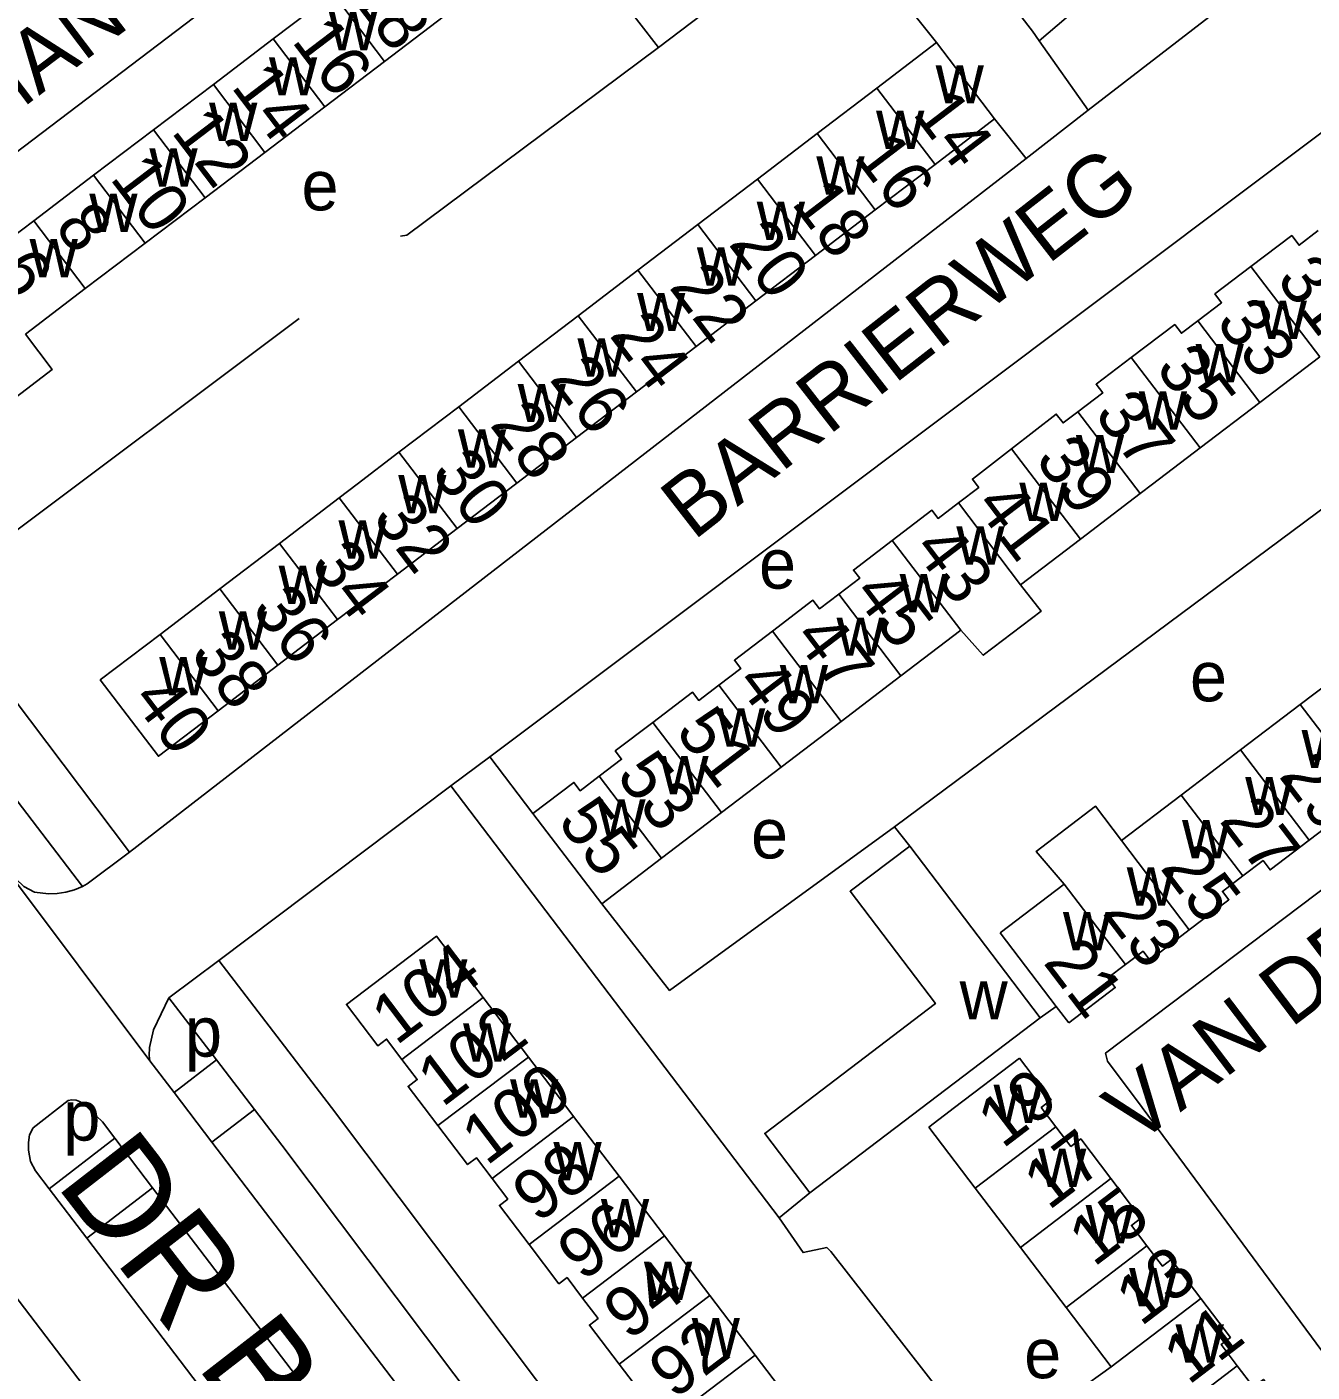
# Model space of a CAD drawing. Extents: x 159294 to 161936, y 384538 to 386517.
# Drawn here: x 160321.3 to 160424.4, y 385678.8 to 385786.7 of the extents above; entities that cross this region are included whole.
import ezdxf

# ---------------------------------------------------------------- set-up
doc = ezdxf.new("R2010")
doc.units = 0
for name, color, linetype in [('BLT_Basislijn', 7, 'Continuous'), ('BLT_Bebouwing', 7, 'Continuous'), ('BLT_Centroide', 7, 'Continuous'), ('BLT_Huisnummer', 7, 'Continuous'), ('BLT_Huisnummer_ tussenligend', 7, 'Continuous'), ('BLT_Onderverdeling_panden', 7, 'Continuous'), ('BLT_Straatnaam', 7, 'Continuous'), ('BLT_Straatnaam_hoofdweg', 7, 'Continuous'), ('BLT_Vlakafsluiter', 7, 'Continuous')]:
    doc.layers.add(name, color=color, linetype=linetype)

msp = doc.modelspace()

# ---------------------------------------------------------------- linework, layer by layer
at = {"layer": 'BLT_Basislijn'}
for p, q in [((160299.23, 385760.45), (160347.79, 385797.37)), ((160402.53, 385785.55), (160411.69, 385793.39)), ((160371.99, 385785.01), (160367.79, 385790.48)), ((160402.53, 385785.55), (160406.46, 385780)), ((160406.46, 385780), (160401.48, 385776.13)), ((160401.48, 385776.13), (160398.96, 385779.29)), ((160329.57, 385720.47), (160401.48, 385776.13)), ((160450.56, 385766.84), (160390.93, 385722.51)), ((160343.18, 385763.29), (160313.85, 385741.31)), ((160295.5, 385757.38), (160325.78, 385717.74)), ((160313.85, 385741.31), (160329.57, 385720.47)), ((160355.35, 385725.8), (160358.46, 385728.13)), ((160361.93, 385723.59), (160358.46, 385728.13)), ((160355.35, 385725.8), (160336.74, 385711.78)), ((160390.93, 385722.51), (160392.15, 385720.97)), ((160326.16, 385717.94), (160329.57, 385720.47)), ((160325.78, 385717.74), (160326.16, 385717.94)), ((160332.72, 385708.79), (160336.74, 385711.78)), ((160403.91, 385708.1), (160402.62, 385707.2)), ((160333.14, 385701.2), (160331.2, 385703.75)), ((160333.14, 385701.2), (160336.54, 385703.82)), ((160336.17, 385697.23), (160333.14, 385701.2)), ((160336.17, 385697.23), (160339.58, 385699.85)), ((160323.11, 385693.49), (160328.38, 385697.55)), ((160389.46, 385627.39), (160336.17, 385697.23)), ((160326.14, 385689.52), (160331.42, 385693.57)), ((160381.69, 385691.15), (160384.15, 385693.15))]:
    msp.add_line(p, q, dxfattribs=at)
for points in [[(160387.32, 385805.29), (160401.99, 385786.32), (160402.53, 385785.55)], [(160422.8, 385801.73), (160425.58, 385797.74), (160425.62, 385795.64), (160420.68, 385790.97), (160406.46, 385780)], [(160394.3, 385785.41), (160390.66, 385789.99), (160385.91, 385795.59), (160371.99, 385785.01)], [(160351.29, 385769.88), (160351.82, 385769.97), (160371.99, 385785.01)], [(160358.46, 385728.13), (160432.96, 385784.02), (160436.48, 385784.4), (160438.71, 385782.07)], [(160462.6, 385750.62), (160463.37, 385749.24), (160463.73, 385747.8), (160463.54, 385747.15), (160461.25, 385744.68), (160407.86, 385704.37), (160408.02, 385703.72), (160410.79, 385700), (160441.27, 385658.72), (160437.54, 385655.86)], [(160381.69, 385691.15), (160355.35, 385725.8)], [(160367.44, 385716.35), (160372.89, 385709.39), (160390.93, 385722.51)], [(160319.77, 385718.99), (160321.09, 385717.74), (160321.95, 385717.27), (160323.06, 385717.14), (160323.76, 385717.17), (160324.46, 385717.28), (160325.14, 385717.47), (160325.78, 385717.74)], [(160400.46, 385627.27), (160345.77, 385700), (160336.74, 385711.78)], [(160331.2, 385703.75), (160331.13, 385704.17), (160331.17, 385704.81), (160331.49, 385706.22), (160332.72, 385708.79)], [(160336.54, 385703.82), (160332.72, 385708.79)], [(160339.58, 385699.85), (160336.54, 385703.82)], [(160328.38, 385697.55), (160327.39, 385698.85), (160325.88, 385700.3), (160325.56, 385700.49), (160325.28, 385700.58), (160324.95, 385700.63), (160324.65, 385700.55), (160321.84, 385698.38)], [(160392.42, 385629.65), (160341.79, 385696.98), (160339.58, 385699.85)], [(160321.84, 385698.38), (160321.55, 385697.8), (160321.46, 385697.2), (160321.45, 385696.58), (160321.61, 385695.68), (160322.03, 385694.92), (160323.11, 385693.49)], [(160331.42, 385693.57), (160328.38, 385697.55)], [(160323.11, 385693.49), (160326.14, 385689.52)], [(160384.69, 385623.75), (160331.42, 385693.57)], [(160381.69, 385691.15), (160383.6, 385688.37), (160385.51, 385688.77), (160385.83, 385688.45), (160421.03, 385643.28)], [(160326.14, 385689.52), (160379.31, 385619.65)], [(160320.29, 385685.02), (160373.49, 385615.21)]]:
    msp.add_lwpolyline(points, dxfattribs=at)
at = {"layer": 'BLT_Bebouwing'}
for p, q in [((160341.09, 385785.71), (160345.89, 385789.36)), ((160354.83, 385787.56), (160350.03, 385783.91)), ((160336.29, 385782.06), (160341.09, 385785.71)), ((160389.52, 385781.76), (160394.3, 385785.41)), ((160394.3, 385785.41), (160398.96, 385779.29)), ((160350.03, 385783.91), (160345.23, 385780.26)), ((160331.49, 385778.42), (160336.29, 385782.06)), ((160384.73, 385778.11), (160389.52, 385781.76)), ((160345.23, 385780.26), (160340.43, 385776.61)), ((160398.96, 385779.29), (160394.18, 385775.64)), ((160326.68, 385774.77), (160331.49, 385778.42)), ((160379.93, 385774.46), (160384.73, 385778.11)), ((160340.43, 385776.61), (160335.62, 385772.97)), ((160321.88, 385771.12), (160326.68, 385774.77)), ((160394.18, 385775.64), (160389.39, 385771.99)), ((160375.14, 385770.81), (160379.93, 385774.46)), ((160335.62, 385772.97), (160330.82, 385769.32)), ((160389.39, 385771.99), (160384.6, 385768.34)), ((160317.08, 385767.48), (160321.88, 385771.12)), ((160370.35, 385767.16), (160375.14, 385770.81)), ((160330.82, 385769.32), (160326.02, 385765.68)), ((160384.6, 385768.34), (160379.81, 385764.69)), ((160365.56, 385763.51), (160370.35, 385767.16)), ((160326.02, 385765.68), (160321.22, 385762.03)), ((160379.81, 385764.69), (160375.01, 385761.04)), ((160360.77, 385759.86), (160365.56, 385763.51)), ((160375.01, 385761.04), (160370.22, 385757.39)), ((160355.97, 385756.21), (160360.77, 385759.86)), ((160420.24, 385756.55), (160425.04, 385760.2)), ((160370.22, 385757.39), (160365.43, 385753.74)), ((160415.44, 385752.9), (160420.24, 385756.55)), ((160351.18, 385752.55), (160355.97, 385756.21)), ((160365.43, 385753.74), (160360.64, 385750.09)), ((160347.83, 385750), (160351.18, 385752.55)), ((160411.63, 385750), (160415.44, 385752.9)), ((160347.83, 385750), (160346.39, 385748.9)), ((160355.85, 385746.43), (160360.52, 385750)), ((160360.64, 385750.09), (160360.52, 385750)), ((160411.63, 385750), (160410.64, 385749.24)), ((160346.39, 385748.9), (160341.6, 385745.25)), ((160410.64, 385749.24), (160405.84, 385745.59)), ((160351.05, 385742.78), (160355.85, 385746.43)), ((160405.84, 385745.59), (160401.04, 385741.93)), ((160341.6, 385745.25), (160336.81, 385741.6)), ((160346.26, 385739.13), (160351.05, 385742.78)), ((160336.81, 385741.6), (160332.01, 385737.95)), ((160341.47, 385735.48), (160346.26, 385739.13)), ((160396.24, 385738.28), (160391.44, 385734.62)), ((160428.23, 385735.93), (160423.48, 385732.32)), ((160336.68, 385731.83), (160341.47, 385735.48)), ((160423.48, 385732.32), (160418.69, 385728.68)), ((160386.64, 385730.97), (160381.84, 385727.31)), ((160418.69, 385728.68), (160413.93, 385725.06)), ((160381.84, 385727.31), (160377.04, 385723.66)), ((160413.93, 385725.06), (160409.13, 385721.41)), ((160367.44, 385716.35), (160361.93, 385723.59)), ((160377.04, 385723.66), (160372.24, 385720)), ((160372.24, 385720), (160367.44, 385716.35)), ((160404.55, 385717.92), (160399.41, 385714.02)), ((160399.41, 385714.02), (160403.91, 385708.1)), ((160361.57, 385704.05), (160357.93, 385708.82)), ((160403.91, 385708.1), (160404.92, 385706.79)), ((160368.84, 385694.49), (160365.19, 385699.28)), ((160397.4, 385693.54), (160393.68, 385698.43)), ((160372.48, 385689.71), (160368.84, 385694.49)), ((160401.03, 385688.78), (160397.4, 385693.54)), ((160376.12, 385684.92), (160372.48, 385689.71)), ((160404.69, 385683.97), (160401.03, 385688.78)), ((160379.75, 385680.15), (160376.12, 385684.92)), ((160408.32, 385679.21), (160404.69, 385683.97)), ((160383.39, 385675.36), (160379.75, 385680.15))]:
    msp.add_line(p, q, dxfattribs=at)
for points in [[(160424.91, 385770.33), (160423.38, 385769.16), (160422.79, 385769.93), (160419.52, 385767.45)], [(160419.52, 385767.45), (160416.63, 385765.25), (160417.16, 385764.55), (160415.25, 385763.1)], [(160415.25, 385763.1), (160413.94, 385762.1), (160413.41, 385762.8), (160409.92, 385760.15)], [(160321.22, 385762.03), (160323.35, 385759.19), (160318.76, 385755.7), (160316.41, 385758.38)], [(160409.92, 385760.15), (160407.1, 385758.01), (160407.63, 385757.32), (160405.64, 385755.81)], [(160405.64, 385755.81), (160404.45, 385754.91), (160403.9, 385755.62), (160400.32, 385752.84)], [(160400.32, 385752.84), (160397.18, 385750.4), (160397.49, 385750)], [(160396.05, 385748.49), (160397.69, 385749.74), (160397.49, 385750)], [(160390.75, 385745.49), (160393.93, 385747.91), (160394.43, 385747.25), (160396.05, 385748.49)], [(160386.46, 385741.17), (160388.14, 385742.45), (160387.63, 385743.11), (160390.75, 385745.49)], [(160381.14, 385738.2), (160384.39, 385740.68), (160384.92, 385739.99), (160386.46, 385741.17)], [(160401.04, 385741.93), (160402.69, 385739.81), (160398.05, 385736.28), (160396.24, 385738.28)], [(160332.01, 385737.95), (160327.22, 385734.3), (160331.88, 385728.18), (160336.68, 385731.83)], [(160376.84, 385733.88), (160378.59, 385735.21), (160378.09, 385735.87), (160381.14, 385738.2)], [(160371.54, 385730.89), (160374.72, 385733.32), (160375.23, 385732.65), (160376.84, 385733.88)], [(160391.44, 385734.62), (160386.64, 385730.97)], [(160367.24, 385726.58), (160369.03, 385727.94), (160368.53, 385728.6), (160371.54, 385730.89)], [(160361.93, 385723.59), (160365.21, 385726.08), (160365.71, 385725.41), (160367.24, 385726.58)], [(160424.19, 385721.44), (160427.32, 385723.82), (160426.81, 385724.5), (160428.47, 385725.76)], [(160409.13, 385721.41), (160407.06, 385724.16), (160402.29, 385720.53), (160404.55, 385717.92)], [(160392.15, 385720.97), (160387.37, 385717.34), (160394.21, 385708.34), (160380.52, 385697.92), (160384.15, 385693.15)], [(160402.62, 385707.2), (160392.15, 385720.97)], [(160418.86, 385718.57), (160420.49, 385719.8), (160421.06, 385719.06), (160424.19, 385721.44)], [(160414.57, 385714.24), (160417.75, 385716.66), (160417.24, 385717.33), (160418.86, 385718.57)], [(160409.46, 385711.46), (160410.87, 385712.53), (160411.4, 385711.83), (160414.57, 385714.24)], [(160357.93, 385708.82), (160354.18, 385713.75), (160346.96, 385708.27), (160349.48, 385704.95), (160350.18, 385705.49), (160351.41, 385703.86)], [(160404.92, 385706.79), (160408.64, 385709.62), (160408.05, 385710.39), (160409.46, 385711.46)], [(160384.15, 385693.15), (160402.62, 385707.2)], [(160351.41, 385703.86), (160352.64, 385702.24), (160351.91, 385701.69), (160353.2, 385700), (160354.3, 385698.55)], [(160365.19, 385699.28), (160364.64, 385700), (160361.57, 385704.05)], [(160393.68, 385698.43), (160395.74, 385700), (160400.95, 385703.97)], [(160400.95, 385703.97), (160403.49, 385700.62), (160402.7, 385700), (160403.87, 385698.46)], [(160354.3, 385698.55), (160356.68, 385695.42), (160357.4, 385695.96), (160358.65, 385694.31)], [(160403.87, 385698.46), (160405.08, 385696.88), (160405.87, 385697.48), (160408.28, 385694.3)], [(160358.65, 385694.31), (160359.9, 385692.66), (160359.23, 385692.15), (160361.62, 385689.01)], [(160408.28, 385694.3), (160410.7, 385691.13), (160409.93, 385690.55), (160411.18, 385688.91)], [(160361.62, 385689.01), (160364.01, 385685.86), (160364.67, 385686.36), (160365.91, 385684.72)], [(160411.18, 385688.91), (160412.43, 385687.27), (160413.13, 385687.8), (160415.51, 385684.68)], [(160365.91, 385684.72), (160367.15, 385683.08), (160366.46, 385682.55), (160368.85, 385679.41)], [(160415.51, 385684.68), (160417.88, 385681.56), (160417.13, 385680.98), (160418.42, 385679.28)], [(160368.85, 385679.41), (160371.24, 385676.26), (160371.96, 385676.8), (160373.2, 385675.17)], [(160409.27, 385672.32), (160405.55, 385677.22), (160408.32, 385679.21)], [(160418.42, 385679.28), (160419.72, 385677.58), (160420.52, 385678.19), (160422.88, 385675.1)]]:
    msp.add_lwpolyline(points, dxfattribs=at)
at = {"layer": 'BLT_Onderverdeling_panden'}
for p, q in [((160350.03, 385783.91), (160345.89, 385789.36)), ((160345.23, 385780.26), (160341.09, 385785.71)), ((160340.43, 385776.61), (160336.29, 385782.06)), ((160394.18, 385775.64), (160389.52, 385781.76)), ((160335.62, 385772.97), (160331.49, 385778.42)), ((160389.39, 385771.99), (160384.73, 385778.11)), ((160330.82, 385769.32), (160326.68, 385774.77)), ((160384.6, 385768.34), (160379.93, 385774.46)), ((160326.02, 385765.68), (160321.88, 385771.12)), ((160379.81, 385764.69), (160375.14, 385770.81)), ((160375.01, 385761.04), (160370.35, 385767.16)), ((160425.04, 385760.2), (160419.52, 385767.45)), ((160370.22, 385757.39), (160365.56, 385763.51)), ((160420.24, 385756.55), (160415.25, 385763.1)), ((160365.43, 385753.74), (160360.77, 385759.86)), ((160415.44, 385752.9), (160409.92, 385760.15)), ((160360.64, 385750.09), (160355.97, 385756.21)), ((160410.64, 385749.24), (160405.64, 385755.81)), ((160355.85, 385746.43), (160351.18, 385752.55)), ((160405.84, 385745.59), (160400.32, 385752.84)), ((160351.05, 385742.78), (160346.39, 385748.9)), ((160401.04, 385741.93), (160396.05, 385748.49)), ((160396.24, 385738.28), (160390.75, 385745.49)), ((160346.26, 385739.13), (160341.6, 385745.25)), ((160341.47, 385735.48), (160336.81, 385741.6)), ((160391.44, 385734.62), (160386.46, 385741.17)), ((160336.68, 385731.83), (160332.01, 385737.95)), ((160386.64, 385730.97), (160381.14, 385738.2)), ((160381.84, 385727.31), (160376.84, 385733.88)), ((160428.47, 385725.76), (160423.48, 385732.32)), ((160377.04, 385723.66), (160371.54, 385730.89)), ((160424.19, 385721.44), (160418.69, 385728.68)), ((160372.24, 385720), (160367.24, 385726.58)), ((160418.86, 385718.57), (160413.93, 385725.06)), ((160414.57, 385714.24), (160409.13, 385721.41)), ((160409.46, 385711.46), (160404.55, 385717.92)), ((160351.41, 385703.86), (160357.93, 385708.82)), ((160354.3, 385698.55), (160361.57, 385704.05)), ((160358.65, 385694.31), (160365.19, 385699.28)), ((160403.87, 385698.46), (160397.4, 385693.54)), ((160361.62, 385689.01), (160368.84, 385694.49)), ((160408.28, 385694.3), (160401.03, 385688.78)), ((160365.91, 385684.72), (160372.48, 385689.71)), ((160411.18, 385688.91), (160404.69, 385683.97)), ((160368.85, 385679.41), (160376.12, 385684.92)), ((160415.51, 385684.68), (160408.32, 385679.21)), ((160373.2, 385675.17), (160379.75, 385680.15)), ((160418.42, 385679.28), (160409.27, 385672.32))]:
    msp.add_line(p, q, dxfattribs=at)
at = {"layer": 'BLT_Vlakafsluiter'}
msp.add_line((160319.77, 385718.99), (160331.2, 385703.75), dxfattribs=at)

# ---------------------------------------------------------------- texts
at = {"layer": 'BLT_Centroide'}
for s, p in [('w', (160345.56, 385784.8)), ('w', (160340.75, 385781.17)), ('w', (160394.23, 385780.53)), ('w', (160335.95, 385777.52)), ('w', (160389.45, 385776.88)), ('w', (160331.16, 385773.86)), ('w', (160384.66, 385773.22)), ('e', (160343.36, 385771.96)), ('w', (160326.34, 385770.23)), ('w', (160379.88, 385769.58)), ('w', (160321.55, 385766.58)), ('w', (160375.08, 385765.92)), ('w', (160370.28, 385762.27)), ('w', (160420.14, 385761.64)), ('w', (160365.5, 385758.62)), ('w', (160415.08, 385758.17)), ('w', (160360.7, 385754.97)), ('w', (160410.53, 385754.36)), ('w', (160355.91, 385751.31)), ('w', (160405.48, 385750.88)), ('w', (160351.12, 385747.67)), ('w', (160400.94, 385747.05)), ('w', (160346.33, 385744.02)), ('w', (160395.89, 385743.55)), ('e', (160380.06, 385741.62)), ('w', (160341.53, 385740.38)), ('w', (160391.34, 385739.72)), ('w', (160336.73, 385736.72)), ('w', (160386.28, 385736.23)), ('w', (160331.95, 385733.06)), ('w', (160381.73, 385732.42)), ('e', (160414.63, 385732.58)), ('w', (160376.69, 385728.94)), ('w', (160423.58, 385727.22)), ('w', (160372.14, 385725.11)), ('w', (160419.06, 385723.45)), ('w', (160367.09, 385721.64)), ('e', (160379.42, 385719.98)), ('w', (160414, 385719.98)), ('w', (160409.56, 385716.19)), ('w', (160404.44, 385712.62)), ('w', (160352.8, 385708.81)), ('w', (160396.15, 385707.06)), ('p', (160334.01, 385704.08)), ('w', (160356.32, 385703.69)), ('w', (160360.09, 385699.19)), ('w', (160398.88, 385698.75)), ('p', (160324.25, 385697.35)), ('w', (160363.57, 385694.16)), ('w', (160402.45, 385693.62)), ('w', (160367.38, 385689.59)), ('w', (160406.26, 385689.12)), ('w', (160370.83, 385684.56)), ('w', (160409.75, 385684.06)), ('w', (160374.66, 385680.06)), ('w', (160413.48, 385679.53)), ('e', (160401.33, 385678.29))]:
    msp.add_text(s, height=4, dxfattribs=at).set_placement(p)
at = {"layer": 'BLT_Huisnummer'}
for s, rotation, p in [('18', 307.21, (160347.17, 385789.18)), ('14', 307.2167, (160337.65, 385781.87)), ('14', 307.302, (160392.31, 385779.74)), ('10', 307.2116, (160327.92, 385774.53)), ('18', 307.302, (160382.59, 385772.54)), ('6', 307.2116, (160318.68, 385766.95)), ('22', 307.302, (160372.78, 385765.79)), ('33', 307.2836, (160416.63, 385762.97)), ('26', 307.3034, (160363.18, 385758.41)), ('37', 307.2836, (160406.88, 385755.57)), ('30', 307.3034, (160353.68, 385750.9)), ('41', 307.2836, (160397.3, 385748.28)), ('34', 307.2989, (160343.99, 385743.55)), ('45', 307.2836, (160387.53, 385741.23)), ('49', 307.2836, (160378.12, 385734.07)), ('40', 307.3048, (160329.67, 385732.7)), ('29', 307.2595, (160421.69, 385726.59)), ('55', 307.2836, (160363.82, 385722.92)), ('25', 307.2595, (160412.17, 385719.21)), ('21', 307.2595, (160402.79, 385711.63)), ('104', 37.1482, (160350.96, 385704.92)), ('19', 37.2851, (160399.6, 385696.64)), ('98', 37.1482, (160362.29, 385690.66)), ('13', 37.2851, (160410.69, 385682.38)), ('94', 37.1482, (160369.59, 385681.24))]:
    msp.add_text(s, height=4, rotation=rotation, dxfattribs=at).set_placement(p)
at = {"layer": 'BLT_Huisnummer_ tussenligend'}
for s, rotation, p in [('16', 307.2167, (160342.51, 385785.53)), ('12', 307.2116, (160332.85, 385778.25)), ('16', 307.302, (160387.59, 385776.29)), ('8', 307.2116, (160323.47, 385770.61)), ('20', 307.302, (160377.55, 385769.26)), ('31', 307.2836, (160421.48, 385766.39)), ('24', 307.302, (160367.99, 385761.93)), ('35', 307.2836, (160411.8, 385759.27)), ('28', 307.3034, (160358.4, 385754.75)), ('39', 307.2836, (160402.13, 385751.94)), ('32', 307.3034, (160348.97, 385747.3)), ('43', 307.2836, (160392.34, 385744.8)), ('36', 307.2989, (160339.28, 385739.96)), ('38', 307.2989, (160334.36, 385736.36)), ('47', 307.2836, (160382.76, 385737.69)), ('51', 307.2836, (160373.28, 385730.15)), ('53', 307.2836, (160368.53, 385726.6)), ('27', 307.2595, (160416.92, 385722.99)), ('23', 307.2595, (160407.53, 385715.62)), ('102', 37.1482, (160354.66, 385699.96)), ('100', 37.1482, (160358.2, 385695.27)), ('17', 37.2851, (160403.29, 385691.69)), ('15', 37.2851, (160406.92, 385687.15)), ('96', 37.1482, (160365.91, 385685.98)), ('11', 37.2851, (160414.51, 385677.68)), ('92', 37.1482, (160373.24, 385676.53))]:
    msp.add_text(s, height=4, rotation=rotation, dxfattribs=at).set_placement(p)
at = {"layer": 'BLT_Straatnaam'}
for s, rotation, p in [('ELIAS BOUMANSTRAAT', 37.1201, (160289.71, 385756.47)), ('BARRIERWEG', 37.9329, (160374.8, 385745.41)), ('VAN DER HELMSTRAAT', 37.2203, (160410.29, 385696.89))]:
    msp.add_text(s, height=5, rotation=rotation, dxfattribs=at).set_placement(p)
at = {"layer": 'BLT_Straatnaam_hoofdweg'}
msp.add_text('DR BERLAGELAAN', height=8, rotation=307.7809, dxfattribs=at).set_placement((160323.56, 385693.86))

doc.saveas('drawing.dxf')
